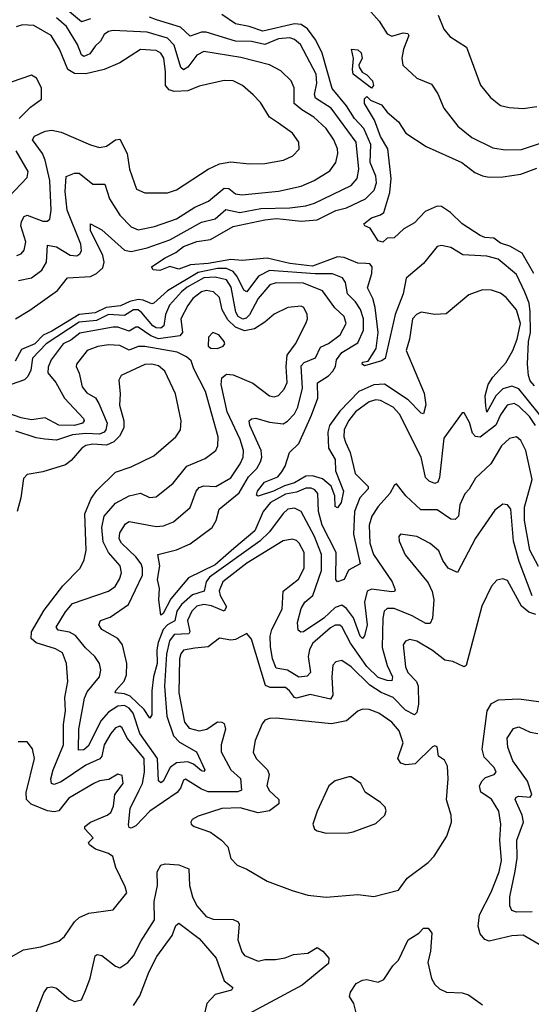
# Model space of a CAD drawing. Extents: x 1443846 to 1577407, y 839182 to 927291.
# Tile 491 of 535: x 1561902 to 1564161, y 887321 to 891665. Entities that reach past the tile are written whole.
import ezdxf

# ---------------------------------------------------------------- set-up
doc = ezdxf.new("R2010")
doc.units = 0

msp = doc.modelspace()

# ---------------------------------------------------------------- linework, layer by layer
at = {"layer": '0CON20XD'}
for points in [[(1562215, 891668.8), (1562175, 891656.2), (1562105, 891714.6)], [(1563430.4, 891725), (1563489, 891659), (1563525, 891602.3), (1563545, 891592), (1563595, 891606.8), (1563616.4, 891603.6), (1563620, 891595), (1563597.1, 891535), (1563589.1, 891495), (1563594.3, 891465), (1563655, 891407.5), (1563720, 891380), (1563748.1, 891338.1), (1563774.6, 891275), (1563835.7, 891195.7), (1563898.5, 891145), (1563990.4, 891100.4), (1564045, 891090.7), (1564117.8, 891092.2), (1564215, 891124.7)], [(1561884, 890345), (1561947.1, 890382.9), (1562069.5, 890470.5), (1562113.1, 890526.9), (1562215, 890531.5), (1562241.6, 890545), (1562269, 890571), (1562275.6, 890595), (1562269, 890625), (1562214.8, 890735), (1562215, 890763.8), (1562265, 890738.5), (1562365, 890647.8), (1562395, 890642.9), (1562465, 890658.4), (1562565, 890693.3), (1562705, 890771.4), (1562765, 890787.2), (1562812.5, 890827.5), (1562873.7, 890813.7), (1562967.2, 890832.8), (1563095, 890834.5), (1563165.5, 890844.5), (1563204.3, 890855.7), (1563366.2, 890933.8), (1563392.2, 890965), (1563399.4, 891005), (1563388.3, 891125), (1563277.1, 891275), (1563208.5, 891318.5), (1563204.1, 891335), (1563213.7, 891385), (1563211.2, 891425), (1563141.3, 891555), (1563115, 891577.2), (1563095, 891585.3), (1563045, 891580), (1562984.9, 891555.1), (1562925, 891569), (1562855, 891570.8), (1562725, 891609.8), (1562705, 891609.5), (1562655, 891593.1), (1562612.6, 891632.6), (1562506.4, 891665), (1562475, 891676.9)], [(1561896.7, 890515), (1561955, 890526.6), (1561999.9, 890560.1), (1562020, 890595), (1562025, 890670), (1562065, 890662.4), (1562125, 890625.7), (1562155, 890623.2), (1562168.4, 890631.6), (1562175.3, 890645), (1562172.4, 890675), (1562112.6, 890825), (1562102.6, 890907.4), (1562107.3, 890972.7), (1562145, 890988.5), (1562165, 890988.5), (1562225, 890939.7), (1562278.9, 890938.9), (1562298.4, 890875), (1562345, 890802.1), (1562395, 890750.8), (1562425, 890737.9), (1562497.5, 890752.5), (1562595, 890786.8), (1562675, 890838.6), (1562735.5, 890865), (1562805, 890921.6), (1562825, 890920), (1562855, 890897.5), (1562882.5, 890892.5), (1563045, 890908), (1563145, 890930), (1563202.2, 890955), (1563271, 890999), (1563298, 891035), (1563306.7, 891075), (1563305.3, 891095), (1563289.4, 891135), (1563255.3, 891185), (1563200.4, 891235), (1563147.4, 891267.4), (1563113.8, 891295), (1563114, 891365), (1563101.2, 891395), (1563055, 891439.1), (1563004.4, 891465.6), (1562877.9, 891497.9), (1562715, 891524.8), (1562685, 891508.2), (1562645, 891455.7), (1562625, 891443.9), (1562614.2, 891454.2), (1562585, 891553.3), (1562555, 891584.1), (1562465, 891610), (1562315, 891617.8), (1562295, 891613.2), (1562275, 891599.6), (1562259, 891571), (1562235, 891548.9), (1562211.7, 891515), (1562185, 891502.1), (1562175, 891510), (1562157.4, 891555), (1562109.1, 891635), (1562065, 891673.3)], [(1564175, 890050), (1564155, 890071.8), (1564148.6, 890095), (1564143.8, 890145), (1564148.7, 890245), (1564157.4, 890285), (1564155.9, 890375.9), (1564150.6, 890415), (1564132.2, 890462.2), (1564095, 890540.9), (1564015, 890608.8), (1563965, 890621.6), (1563858, 890628), (1563805, 890659.5), (1563765, 890668.6), (1563745, 890664.2), (1563685, 890589.6), (1563608.7, 890525), (1563595.3, 890455), (1563560.3, 890365), (1563515, 890170.8), (1563500, 890160), (1563425, 890138.6), (1563413.8, 890145), (1563416.2, 890153.8), (1563441.2, 890158.8), (1563475.2, 890214.8), (1563485.2, 890284.8), (1563471.8, 890395), (1563460.8, 890435), (1563438.3, 890481.7), (1563457, 890545), (1563458.6, 890575), (1563447.5, 890587.5), (1563430.3, 890589.7), (1563395, 890590.7), (1563335, 890615.8), (1563305, 890619.4), (1563195, 890577.8), (1563095, 890589.2), (1562995, 890613.5), (1562885, 890602.7), (1562835, 890607.2), (1562735, 890588.7), (1562656.4, 890583.6), (1562604.5, 890564.5), (1562565, 890575.8), (1562520.9, 890559.1), (1562491.8, 890561.8), (1562484, 890575), (1562544.2, 890615), (1562592.2, 890637.8), (1562625.7, 890665), (1562685, 890686.3), (1562745, 890695.4), (1562845, 890753), (1562985, 890782), (1563035, 890787.9), (1563065.7, 890784.3), (1563144.3, 890775.7), (1563215, 890781.9), (1563297.3, 890822.7), (1563345.4, 890835), (1563429.5, 890875), (1563467, 890913), (1563477.7, 890945), (1563474.4, 890975), (1563449.4, 891035), (1563452.8, 891115), (1563421.6, 891185), (1563379.7, 891229.7), (1563344.5, 891285), (1563281.1, 891361.1), (1563237.2, 891517.2), (1563209.1, 891575), (1563172.9, 891625), (1563145, 891643.3), (1563115, 891646.9), (1562975, 891615.1), (1562915, 891635.5), (1562855, 891647.4), (1562795, 891688.6)], [(1563750, 891685), (1563773.9, 891623.9), (1563800.6, 891590.6), (1563874.5, 891544.5), (1563936.6, 891376.6), (1563981.2, 891321.2), (1564025, 891287.1), (1564063, 891277), (1564125, 891273.5), (1564185, 891282.5)], [(1561890, 890625), (1561908.3, 890631.7), (1561922, 890648), (1561929.2, 890685), (1561906.9, 890755), (1561909.8, 890775), (1561922.7, 890797.3), (1561935, 890802.2), (1562005, 890775.9), (1562023.8, 890776.2), (1562035.3, 890784.7), (1562041.2, 890825), (1562036.1, 890955), (1562015.2, 891045), (1562002.9, 891075), (1561958.2, 891135), (1561968.1, 891151.9), (1562015, 891173.6), (1562045, 891177), (1562085, 891168.9), (1562215, 891112.3), (1562255, 891101.5), (1562285, 891107.1), (1562325, 891135.4), (1562345, 891138.1), (1562376.9, 891075), (1562387.5, 891005), (1562417.6, 890917.6), (1562455, 890900.9), (1562555, 890901.8), (1562595, 890914.6), (1562735, 891005.4), (1562785, 891029.1), (1562835, 891038.2), (1562915, 891029.6), (1562985, 891030.9), (1563067.5, 891045), (1563108.8, 891065), (1563135.5, 891094.5), (1563134.4, 891125), (1563107.1, 891165), (1563045, 891208.5), (1563005.6, 891235), (1562965, 891300), (1562933.6, 891333.6), (1562885.7, 891375), (1562845.3, 891395.3), (1562805, 891396.2), (1562695, 891372.1), (1562645, 891351.8), (1562585, 891348), (1562562.5, 891355), (1562546.5, 891375), (1562546.4, 891435), (1562538, 891495), (1562525, 891518.1), (1562505, 891528.9), (1562435, 891533.8), (1562345, 891475.4), (1562275, 891445.9), (1562195, 891426.8), (1562145, 891428.1), (1562115.5, 891445.5), (1562078.2, 891535), (1562041.5, 891595), (1561965, 891638.9), (1561915, 891642.7), (1561886.4, 891633.6)], [(1563455, 891363.3), (1563374.5, 891425), (1563370.9, 891445), (1563376.3, 891493.7), (1563367.5, 891535), (1563395, 891532.5), (1563409.3, 891519.3), (1563414.5, 891495), (1563399.4, 891465), (1563400.6, 891455), (1563414, 891434), (1563435, 891421.9), (1563459.1, 891395), (1563463.6, 891375), (1563455, 891363.3)], [(1561900.6, 891229.4), (1561950.1, 891279.9), (1561998.8, 891315), (1561999.2, 891365), (1561976.8, 891406.8), (1561955, 891420), (1561865, 891389.5)], [(1564171.7, 890545), (1564120.5, 890635), (1564066.6, 890666.6), (1564025, 890679.1), (1563995, 890701.3), (1563955, 890703.5), (1563935, 890712.6), (1563855, 890764.7), (1563803.7, 890815), (1563765, 890840.4), (1563745, 890842.2), (1563691.8, 890818.2), (1563645, 890768.4), (1563597.7, 890742.3), (1563555, 890703.3), (1563525, 890701.2), (1563505, 890683.3), (1563485, 890690), (1563450, 890745), (1563425.9, 890755.9), (1563420.8, 890765), (1563455, 890791.4), (1563495, 890804), (1563510, 890815), (1563536.9, 890903.1), (1563542.1, 890965), (1563527.7, 891095), (1563495, 891149.1), (1563468, 891222), (1563424.5, 891295), (1563423.8, 891316.2), (1563435, 891325.7), (1563450.2, 891310.2), (1563499.2, 891289.2), (1563525, 891256.7), (1563573.8, 891215), (1563606.7, 891165), (1563696.7, 891105), (1563853.8, 891035), (1563911.3, 890991.3), (1563945, 890976.2), (1563975, 890969.6), (1564035, 890971.8), (1564115, 890983.4), (1564185, 891010.7)], [(1561855, 890884.2), (1561935, 890968.8), (1561940.4, 890995), (1561886.4, 891086.4)], [(1564227.4, 889885), (1564105, 890036), (1564075, 890047.7), (1564035, 890037), (1564004.2, 890005), (1563965, 889933.6), (1563959.3, 889959.3), (1563957, 890005), (1563969.6, 890055), (1563991.6, 890088.4), (1564048.6, 890151.4), (1564079.8, 890205), (1564099, 890255), (1564113.6, 890325), (1564095.1, 890385.1), (1564050.1, 890440.1), (1564025, 890458.2), (1563985, 890471.2), (1563945, 890473.5), (1563885, 890451.5), (1563785, 890367.5), (1563734.6, 890364.6), (1563675, 890374.5), (1563654.3, 890365), (1563635.6, 890345), (1563623.2, 890255), (1563608.4, 890205), (1563687.9, 890017.9), (1563694.6, 889965.4), (1563685, 889926.7), (1563675, 889929.2), (1563617.9, 889987.9), (1563512.2, 890057.7), (1563465, 890054.1), (1563399.4, 890025), (1563315, 889937.9), (1563270, 889875), (1563263.1, 889845), (1563265.1, 889775.1), (1563295.2, 889725), (1563295.8, 889675), (1563332.4, 889585), (1563321.6, 889535), (1563305, 889512.1), (1563295, 889516.7), (1563292.9, 889565), (1563277.7, 889607.7), (1563239.6, 889639.6), (1563195, 889653), (1563165, 889651.2), (1563115, 889621.7), (1563071.2, 889608.8), (1563022.1, 889585), (1562955, 889562.9), (1562947.7, 889567.7), (1562951.9, 889585), (1562983.3, 889625), (1563041.9, 889648.1), (1563059.7, 889670.2), (1563073.8, 889695), (1563092.9, 889755), (1563135, 889795.6), (1563190.3, 889919.7), (1563218.3, 889995), (1563217.3, 890062.7), (1563265, 890094), (1563285, 890114.6), (1563295.8, 890135), (1563300.7, 890165), (1563323.9, 890196.1), (1563395, 890239.7), (1563419.8, 890295), (1563419.8, 890345), (1563407, 890387), (1563385, 890420.8), (1563349.8, 890455), (1563340.3, 890505), (1563326.9, 890526.9), (1563283.1, 890543.1), (1563206.9, 890543.1), (1563005, 890558.8), (1562956.6, 890533.4), (1562905, 890464.7), (1562891.6, 890471.6), (1562862, 890532), (1562844.4, 890554.4), (1562815, 890566.7), (1562775, 890566.7), (1562689.6, 890550.4), (1562555, 890469), (1562495, 890413.8), (1562485, 890411.6), (1562448, 890428), (1562425, 890430.9), (1562388.1, 890421.9), (1562347.1, 890402.9), (1562284.1, 890395.9), (1562235, 890372), (1562165, 890364.6), (1562045, 890290.5), (1562006.6, 890273.4), (1561969.6, 890235), (1561910.5, 890209.5), (1561881.8, 890158.2)], [(1564179.1, 889875), (1564152.5, 889915), (1564105, 889960.3), (1564085, 889971.1), (1564053.6, 889965), (1564025, 889921.3), (1564004.4, 889875.6), (1563935, 889823.9), (1563915, 889826.8), (1563900.5, 889840.5), (1563887.9, 889887.9), (1563865, 889930), (1563855, 889930), (1563775, 889818.6), (1563755.2, 889644.8), (1563747.5, 889625), (1563735, 889619.1), (1563709.6, 889629.6), (1563693.9, 889645), (1563674, 889735), (1563579.2, 889925), (1563551.1, 889955), (1563495, 889984.7), (1563475, 889987.5), (1563445, 889978.7), (1563384.8, 889935), (1563353.8, 889895), (1563335.3, 889855), (1563332.9, 889825), (1563340.7, 889800.7), (1563361.7, 889755), (1563383, 889663), (1563441.2, 889605), (1563440, 889595), (1563403.8, 889555), (1563380.6, 889495), (1563376.1, 889395), (1563405.3, 889265), (1563354, 889236), (1563335, 889195.6), (1563305, 889184.5), (1563297.9, 889195), (1563299.2, 889315), (1563237, 889435), (1563221.4, 889495), (1563218.1, 889575), (1563205, 889591.1), (1563188.3, 889598.3), (1563165, 889598.1), (1563125, 889579.9), (1563075, 889571.5), (1563008.9, 889535), (1562977.5, 889495), (1562940, 889410), (1562848.1, 889331.9), (1562765, 889260.4), (1562647.1, 889202.9), (1562570.2, 889109.8), (1562535.3, 889045), (1562525, 889038), (1562517.3, 889105), (1562519.6, 889155), (1562510.2, 889195), (1562521, 889255), (1562512.5, 889305), (1562594.4, 889325.6), (1562655, 889352.1), (1562751.5, 889425), (1562769.7, 889455), (1562783.6, 889505), (1562871.8, 889578.2), (1562912.2, 889647.8), (1562948.5, 889685), (1562965.6, 889715), (1562970.6, 889735), (1562967.8, 889765), (1562918, 889875), (1562915.8, 889895), (1562925.6, 889904.4), (1562945, 889906.4), (1563005, 889888.8), (1563065, 889882.1), (1563085, 889894.1), (1563115, 889926.8), (1563130.4, 889955), (1563150.5, 890039.5), (1563145, 890137.9), (1563158, 890152), (1563207.5, 890172.5), (1563230.4, 890219.6), (1563265, 890236.2), (1563316.4, 890275), (1563343.3, 890325), (1563334.7, 890355), (1563293.5, 890393.5), (1563239, 890469), (1563155, 890502.6), (1563035, 890503.5), (1563006.8, 890495), (1562955.4, 890434.6), (1562917.5, 890362.5), (1562902.4, 890347.6), (1562886.7, 890343.3), (1562867.5, 890355), (1562856.2, 890375), (1562836.2, 890485), (1562815, 890516.8), (1562765, 890528.8), (1562715, 890526.8), (1562641.6, 890485), (1562616, 890465), (1562563.3, 890405), (1562546, 890365), (1562538.4, 890315), (1562525.8, 890304.2), (1562505, 890305.4), (1562489.7, 890315), (1562442.2, 890372.2), (1562425, 890384.5), (1562404.6, 890385), (1562365, 890359.5), (1562295, 890364.1), (1562242, 890338), (1562165, 890330.6), (1562019.9, 890235), (1561958.7, 890171.3), (1561951.5, 890118.5), (1561938.9, 890091.1), (1561923.3, 890076.7), (1561865.3, 890055.3)], [(1562875, 889812.9), (1562818.9, 889935), (1562792.2, 890055), (1562794.7, 890085.3), (1562815, 890100.9), (1562845, 890098.7), (1562931.7, 890061.7), (1563005.3, 890005.3), (1563025, 890001.3), (1563045, 890006.9), (1563070.3, 890035), (1563082.5, 890065), (1563078, 890135), (1563082.9, 890185), (1563119.6, 890235), (1563165.5, 890325), (1563173.3, 890345), (1563171.4, 890365), (1563156, 890395), (1563145, 890401.4), (1563086.7, 890395), (1563025, 890366.2), (1562985, 890330.4), (1562938.9, 890301.1), (1562895, 890291.7), (1562855, 890309.2), (1562820.6, 890340.6), (1562795.8, 890385), (1562785, 890440), (1562757.5, 890465), (1562725, 890470), (1562705, 890464.2), (1562667.3, 890435), (1562644.4, 890404.4), (1562613.6, 890345), (1562620.5, 890285), (1562609, 890271), (1562515, 890257.2), (1562480.7, 890270.7), (1562425, 890307.8), (1562415, 890308.4), (1562385, 890290.9), (1562335, 890307.8), (1562315, 890308.2), (1562168.4, 890281.6), (1562128.8, 890251.2), (1562094.3, 890235), (1562041.9, 890165), (1562028, 890132), (1562027.2, 890107.2), (1562061.2, 890065), (1562100.2, 889995), (1562184.6, 889905), (1562187.1, 889895), (1562179.5, 889885), (1562145, 889874.5), (1562075, 889876.7), (1562015, 889908.5), (1561955, 889900.2), (1561908.6, 889908.6), (1561849.7, 889929.7)], [(1562775, 890214.6), (1562801.2, 890225), (1562807.5, 890235), (1562805.6, 890245), (1562781.1, 890275), (1562755, 890284.4), (1562735.7, 890265), (1562734.2, 890225), (1562745.7, 890215.7), (1562775, 890214.6)], [(1564165, 889122.9), (1564107.5, 889275), (1564082.3, 889365), (1564071.1, 889505), (1564055, 889524.4), (1564035, 889527.8), (1563999.6, 889500.4), (1563915, 889378.2), (1563835, 889226), (1563793.3, 889245), (1563769.7, 889279.7), (1563752.1, 889322.1), (1563715, 889354.5), (1563655, 889384.5), (1563583.3, 889395), (1563576.2, 889385), (1563578, 889365), (1563604, 889304), (1563705, 889180), (1563722.8, 889142.8), (1563730, 889105), (1563725.2, 889024.8), (1563715, 889001.5), (1563695, 889000.6), (1563634.6, 889035), (1563555, 889067.1), (1563525, 889067.5), (1563511.3, 889055), (1563504.8, 889025.2), (1563502, 888895), (1563524.1, 888815), (1563547.7, 888765), (1563545, 888748.2), (1563525, 888749), (1563485, 888763.5), (1563435, 888811.2), (1563363.1, 888915), (1563325.9, 888985), (1563315, 888993.8), (1563295, 888993.1), (1563275, 888982.4), (1563195, 888912.8), (1563181.9, 888885), (1563176.5, 888855), (1563185.8, 888784.2), (1563171.6, 888768.4), (1563135, 888764.7), (1563085, 888795.2), (1563035, 888803.8), (1563018.7, 888845), (1563009.2, 888899.2), (1563008.4, 888945), (1563014.8, 888975.2), (1563060.9, 889065), (1563065.7, 889144.3), (1563133.1, 889196.9), (1563157.7, 889245), (1563158.2, 889315), (1563136, 889356), (1563125, 889366.8), (1563105, 889372.5), (1563065, 889365.3), (1562905, 889267.1), (1562798.7, 889185), (1562783, 889145), (1562786.7, 889125), (1562815.2, 889075.2), (1562805.6, 889055), (1562749.4, 889079.4), (1562715, 889085.3), (1562685, 889076.8), (1562662.4, 889055), (1562643.3, 889015), (1562653.3, 888965), (1562648.8, 888955), (1562585, 888952.5), (1562563.2, 888925), (1562550.8, 888865), (1562542, 888725), (1562551.6, 888591.6), (1562580.9, 888505), (1562607.2, 888477.2), (1562682.3, 888435), (1562719.6, 888355), (1562715, 888348.1), (1562705, 888350.3), (1562670.3, 888380.3), (1562645, 888390.7), (1562595, 888386.2), (1562566.5, 888365), (1562535.2, 888304.8), (1562525, 888297.8), (1562515, 888307.5), (1562511.1, 888405), (1562432.4, 888515), (1562403.8, 888605), (1562385, 888627.8), (1562365, 888639.4), (1562335, 888636.3), (1562295, 888610.2), (1562262.5, 888572.5), (1562205, 888460.3), (1562185, 888443.8), (1562162.3, 888442.3), (1562163.7, 888535), (1562187.9, 888672.1), (1562200.9, 888699.1), (1562254.6, 888765), (1562261.2, 888795), (1562254, 888824), (1562233.5, 888855), (1562193, 888893), (1562148.2, 888948.2), (1562122.9, 888962.9), (1562072.1, 888972.1), (1562063.9, 888985), (1562105, 889053.1), (1562135, 889089.2), (1562295, 889144.1), (1562323.8, 889165), (1562343.2, 889196.8), (1562351.6, 889225), (1562346.6, 889255), (1562294.1, 889314.1), (1562270.8, 889360.8), (1562264.5, 889425), (1562274.7, 889475), (1562325, 889531.6), (1562385, 889564.8), (1562435, 889575.8), (1562475, 889557.5), (1562505, 889560), (1562579.9, 889620.1), (1562639.6, 889695), (1562720.7, 889729.3), (1562768.2, 889765), (1562776.8, 889785), (1562778.7, 889825), (1562723.2, 890025), (1562671.2, 890125), (1562659.7, 890159.7), (1562638, 890178), (1562597.5, 890197.5), (1562455, 890223.4), (1562425, 890223), (1562385, 890207.7), (1562345, 890227), (1562295, 890230), (1562246.8, 890223.2), (1562200, 890205), (1562153.5, 890145), (1562152.2, 890135), (1562165.4, 890105), (1562178.2, 890045), (1562199.2, 890019.1), (1562237.1, 889997.1), (1562252.4, 889972.4), (1562288, 889885), (1562281.9, 889855), (1562274.7, 889845), (1562255, 889836.9), (1562195, 889839.7), (1562135, 889834.1), (1562065, 889810.5), (1562013.3, 889815)], [(1562675, 888892.5), (1562626.2, 888883.8), (1562613.1, 888866.9), (1562607.3, 888845), (1562604.3, 888695), (1562630.2, 888565), (1562649.8, 888539.8), (1562695, 888526.8), (1562729.1, 888535), (1562775, 888566.7), (1562795, 888566.1), (1562805, 888559.5), (1562810.3, 888535), (1562791, 888465), (1562791.6, 888435), (1562835, 888356.1), (1562876.8, 888316.8), (1562882.2, 888265), (1562865, 888258.4), (1562735, 888258.9), (1562705, 888270.7), (1562635, 888314.4), (1562625, 888309.2), (1562612.8, 888275), (1562597.1, 888255), (1562476.6, 888173.4), (1562415, 888108.2), (1562395, 888097.5), (1562385, 888100.8), (1562382, 888112), (1562390, 888185), (1562430, 888265), (1562443.9, 888295), (1562453.2, 888345), (1562451.3, 888405), (1562377, 888495), (1562355, 888540.6), (1562345, 888547.9), (1562325, 888540), (1562305, 888515.5), (1562274.8, 888465), (1562264.5, 888415.5), (1562255.9, 888404.1), (1562195, 888376.5), (1562085, 888302.6), (1562055, 888291.2), (1562042.7, 888295), (1562040.5, 888315), (1562050.7, 888355), (1562096.3, 888466.3), (1562096.2, 888555), (1562105.2, 888615.2), (1562101.5, 888675), (1562114.5, 888745), (1562108.7, 888825), (1562091.4, 888871.4), (1562059.9, 888889.9), (1561975, 888915.2), (1561953.7, 888935), (1561955.2, 888965), (1562010.1, 889059.9), (1562092.3, 889167.7), (1562168.8, 889245), (1562187.6, 889282.4), (1562195.3, 889324.7), (1562189.7, 889485), (1562217.6, 889552.4), (1562242.5, 889587.5), (1562325, 889669.2), (1562395, 889692.5), (1562495, 889741.5), (1562591.1, 889825), (1562612.5, 889855), (1562615.4, 889895), (1562590.4, 890015), (1562543.1, 890115), (1562515, 890137.6), (1562485, 890145.2), (1562455, 890144.2), (1562350.6, 890095), (1562339.6, 890075), (1562345.3, 890015), (1562342.6, 889965), (1562361.6, 889895), (1562361.7, 889865), (1562342.5, 889827.5), (1562317.5, 889802.5), (1562285, 889788), (1562225, 889791.7), (1562195, 889786.7), (1562176.1, 889775), (1562129.9, 889720.1), (1562105, 889700.4), (1562005, 889670.9), (1561935, 889658), (1561918.8, 889641.2), (1561907.5, 889555), (1561891.2, 889495)], [(1562013.3, 889815), (1561975, 889820.2), (1561885, 889849.3)], [(1564192.4, 889252.4), (1564154.8, 889325), (1564131.2, 889455), (1564131.4, 889515), (1564165, 889636.2), (1564136.9, 889765), (1564115, 889808.1), (1564095, 889824.4), (1564065, 889816.7), (1564028.5, 889785), (1563982.5, 889705), (1563915, 889642.9), (1563886.9, 889593.1), (1563866.6, 889573.4), (1563844.7, 889525), (1563840, 889475), (1563825, 889459.4), (1563805, 889461.6), (1563745, 889502.1), (1563673.2, 889503.2), (1563607.1, 889565), (1563565, 889616.7), (1563555, 889610), (1563536.9, 889575), (1563485, 889517.3), (1563457.2, 889475), (1563445.7, 889435), (1563448, 889355), (1563463.7, 889305), (1563546.9, 889185), (1563560.3, 889149.7), (1563557.3, 889142.7), (1563545, 889140.3), (1563455, 889152.3), (1563436.6, 889143.4), (1563424.8, 889095), (1563436, 888995), (1563425, 888946), (1563415.3, 888934.7), (1563405, 888945.6), (1563376, 889026), (1563345, 889067), (1563325, 889082.3), (1563295, 889071), (1563245, 889024.8), (1563155, 888964.1), (1563142.7, 888962.7), (1563132.2, 888972.2), (1563129.4, 889005), (1563145, 889067.1), (1563161.5, 889095), (1563195.7, 889124.3), (1563234.8, 889235), (1563234.8, 889305.2), (1563204, 889385), (1563145, 889495.4), (1563115, 889509.4), (1563085.7, 889505), (1563065, 889486.2), (1563004.8, 889405), (1562963, 889365), (1562740.5, 889205), (1562726, 889185), (1562717, 889143), (1562665, 889127.2), (1562616.7, 889085), (1562596.6, 889055), (1562587, 889013), (1562555, 888994.6), (1562536.2, 888975), (1562513, 888917), (1562507.2, 888885), (1562509.7, 888825), (1562492.8, 888765), (1562486.4, 888703.6), (1562485, 888597.5), (1562476.3, 888583.7), (1562451.4, 888621.4), (1562389.8, 888679.8), (1562365, 888691.2), (1562324.4, 888695), (1562326.5, 888705), (1562363.4, 888746.6), (1562373.9, 888775), (1562375.2, 888825), (1562356.8, 888906.8), (1562335.5, 888935), (1562264.7, 888974.7), (1562252.2, 888995), (1562259.2, 889015), (1562301.3, 889028.7), (1562383.3, 889085), (1562445.2, 889215), (1562445.2, 889245), (1562438, 889265), (1562415, 889295.7), (1562352, 889355), (1562342.2, 889375), (1562345, 889400.6), (1562369.5, 889440.5), (1562385, 889450.5), (1562505, 889429.7), (1562537.4, 889432.6), (1562580.6, 889449.4), (1562655, 889513.1), (1562681.9, 889585), (1562695, 889601.8), (1562715, 889608.4), (1562767.5, 889605), (1562835, 889644.2), (1562876.1, 889705), (1562889, 889735), (1562890.9, 889765), (1562875, 889812.9)], [(1564180.7, 889040.7), (1564150.4, 889050.4), (1564117.1, 889077.1), (1564055, 889191.1), (1564035, 889198.5), (1564008.3, 889191.7), (1563985, 889166), (1563942.4, 889077.6), (1563873.6, 888816.4), (1563865, 888809.2), (1563815, 888833.6), (1563778.6, 888838.6), (1563725, 888882.3), (1563655, 888922.5), (1563625, 888930.4), (1563605, 888923.1), (1563595, 888907.5), (1563605, 888810), (1563615.2, 888785.2), (1563653.6, 888745), (1563662, 888725), (1563662.1, 888645), (1563655, 888608.8), (1563645, 888597.5), (1563605, 888618.4), (1563551.6, 888675), (1563497.3, 888697.3), (1563448.6, 888728.6), (1563365, 888809.4), (1563325, 888838.2), (1563297.8, 888832.2), (1563285, 888816.7), (1563280, 888765), (1563285.3, 888685.2), (1563275, 888667.1), (1563185, 888688.4), (1563125, 888671), (1563115, 888674.7), (1563094, 888704), (1563075, 888718.4), (1563008.2, 888718.2), (1562988, 888728), (1562925, 888932.5), (1562905, 888957.1), (1562855, 888930), (1562835, 888927.1), (1562785, 888936.5), (1562735, 888898.7), (1562675, 888892.5)], [(1564194.8, 887584.8), (1564125, 887625.8), (1564075, 887622.6), (1563975, 887600), (1563955, 887607.1), (1563935, 887631.9), (1563926.2, 887665), (1563931.6, 887715), (1563983.6, 887815), (1564019.3, 887905), (1564028.6, 887955), (1564021.6, 888045), (1564025.9, 888115.9), (1564017, 888173), (1563985, 888226.5), (1563937.3, 888257.3), (1563932.6, 888285), (1563943.1, 888306.9), (1563959.1, 888320.9), (1563997.5, 888335), (1564005.6, 888345), (1563997.1, 888365), (1563952, 888412), (1563943.7, 888446.3), (1563965.3, 888615), (1563985, 888647.9), (1564016.1, 888663.9), (1564105, 888669.3), (1564215, 888653.3)], [(1563255, 887794.2), (1563395, 887805.6), (1563465, 887796), (1563573.8, 887825), (1563612.1, 887877.9), (1563705, 887946), (1563732.5, 887975), (1563788, 888062), (1563808.9, 888125), (1563806.7, 888155), (1563786.4, 888223.6), (1563794.4, 888315), (1563790.9, 888370.9), (1563778.3, 888398.3), (1563750.8, 888415), (1563745, 888457.5), (1563735, 888462), (1563725, 888457.1), (1563648.3, 888381.7), (1563606.9, 888376.9), (1563585, 888385.5), (1563571.1, 888405), (1563594.7, 888475), (1563576.9, 888526.9), (1563545, 888565.4), (1563488.1, 888605), (1563445, 888621.8), (1563415, 888623.1), (1563395, 888614.3), (1563345, 888571.8), (1563278.6, 888558.6), (1563035, 888584), (1563005, 888582), (1562985, 888573.8), (1562972.1, 888557.9), (1562941.4, 888485), (1562932.8, 888432.8), (1562945.6, 888405), (1562996.8, 888355), (1563003.3, 888335), (1562992.7, 888285), (1563005, 888262.1), (1563046.4, 888225), (1563046.2, 888205), (1563005, 888175.2), (1562955, 888165.6), (1562875, 888187.7), (1562795, 888184.1), (1562689.7, 888150.3), (1562664.2, 888135.8), (1562657.5, 888125), (1562660, 888115), (1562672.5, 888105), (1562745, 888080), (1562793.1, 888045), (1562820.5, 888015), (1562835, 887963.8), (1562862.5, 887935), (1562905, 887917.1), (1562994.2, 887864.2), (1563105, 887822.9), (1563175, 887801.9), (1563255, 887794.2)], [(1564165, 887729.5), (1564095, 887727.7), (1564075, 887734.4), (1564065.4, 887755), (1564065.9, 887795), (1564089, 887909), (1564098.7, 887965), (1564096.5, 888045), (1564126.1, 888125), (1564119.8, 888155), (1564089.2, 888225), (1564094.4, 888235), (1564105, 888238.7), (1564155.3, 888234.7), (1564162.9, 888247.1), (1564143.4, 888305), (1564079.6, 888395), (1564056.4, 888455), (1564053.9, 888495), (1564081.9, 888538.1), (1564105.3, 888545.3), (1564155, 888522.1), (1564189.2, 888515)], [(1561855, 887523.8), (1561918.7, 887561.3), (1561995.3, 887574.7), (1562075, 887600), (1562100, 887620), (1562144.5, 887685), (1562165, 887704.5), (1562206.9, 887723.1), (1562315, 887738), (1562375, 887813.3), (1562368.6, 887838.6), (1562326.2, 887925), (1562312.8, 887972.8), (1562295, 887986.5), (1562236.9, 888005), (1562210.8, 888025), (1562206.7, 888035), (1562226, 888055), (1562190, 888095), (1562190.6, 888105), (1562214.4, 888125), (1562289.2, 888155), (1562305, 888166.9), (1562316.5, 888195), (1562322.8, 888247.2), (1562359.2, 888295), (1562355, 888330), (1562335, 888335.7), (1562296.6, 888313.4), (1562255, 888306.2), (1562230, 888295), (1562119.6, 888230.4), (1562075.7, 888175), (1562055, 888170), (1562024.8, 888174.8), (1561953.7, 888203.6), (1561932.2, 888225), (1561931.5, 888255), (1561967.8, 888405), (1561958.7, 888448.7), (1561935, 888478.8), (1561895, 888479.2)], [(1563255, 888076.2), (1563352.7, 888077.3), (1563375, 888082.5), (1563475, 888119.2), (1563514, 888155), (1563520, 888175), (1563515, 888190), (1563495, 888212), (1563427.5, 888257.5), (1563408, 888295), (1563365, 888323.8), (1563355, 888323.8), (1563295, 888306.2), (1563266.7, 888285), (1563215, 888172.5), (1563196.2, 888115), (1563204.2, 888094.2), (1563215, 888086.7), (1563255, 888076.2)], [(1561975.4, 887285), (1562008.7, 887371.3), (1562025, 887394.4), (1562045, 887398.2), (1562065, 887392.5), (1562119.4, 887345), (1562145, 887333.8), (1562175, 887340.8), (1562194.4, 887385), (1562213.4, 887436.6), (1562236.2, 887535), (1562245, 887540.8), (1562265, 887535.5), (1562325, 887488.5), (1562345, 887482.2), (1562380, 887505), (1562404.4, 887535), (1562438.5, 887601.5), (1562497.1, 887692.9), (1562496.6, 887775), (1562510.2, 887845), (1562508.6, 887905), (1562525, 887934.5), (1562545, 887941.1), (1562605, 887936.2), (1562648.8, 887918.8), (1562652.5, 887845), (1562665.8, 887795), (1562684.7, 887755), (1562725, 887707.9), (1562756.9, 887696.9), (1562844.7, 887694.7), (1562867.1, 887685), (1562871.1, 887675), (1562865.9, 887605), (1562882.6, 887552.6), (1562895, 887535.7), (1562955, 887511.8), (1562985, 887518.9), (1563032.1, 887517.9), (1563074.2, 887525.8), (1563110.7, 887540.7), (1563175, 887546.2), (1563215, 887571.9), (1563240, 887555), (1563267.1, 887525), (1563265, 887501.2), (1563150, 887405), (1562850, 887245)], [(1562405, 887315.4), (1562432.4, 887357.6), (1562474.1, 887465.9), (1562507.8, 887532.2), (1562575.7, 887624.3), (1562591.1, 887668.9), (1562605, 887678.6), (1562695, 887610.5), (1562769.6, 887525), (1562804.7, 887424.7), (1562842.9, 887395), (1562836.9, 887383.1), (1562765.3, 887364.7), (1562729.1, 887325), (1562711.9, 887255)], [(1563392.3, 887265), (1563377.1, 887325), (1563357.8, 887355), (1563362.9, 887375), (1563387.6, 887412.4), (1563415, 887428), (1563435, 887430), (1563485, 887418.5), (1563509.1, 887430.9), (1563549.7, 887490.3), (1563575, 887516.2), (1563617.1, 887605), (1563663.8, 887635), (1563685, 887656.7), (1563705, 887656.2), (1563722, 887635), (1563715.4, 887555), (1563703.8, 887505), (1563719.7, 887435), (1563735, 887408.2), (1563755, 887389.2), (1563786, 887375), (1563855, 887371.6), (1563882.8, 887362.8), (1563945, 887318.6)]]:
    msp.add_lwpolyline(points, dxfattribs=at)

doc.saveas('drawing.dxf')
